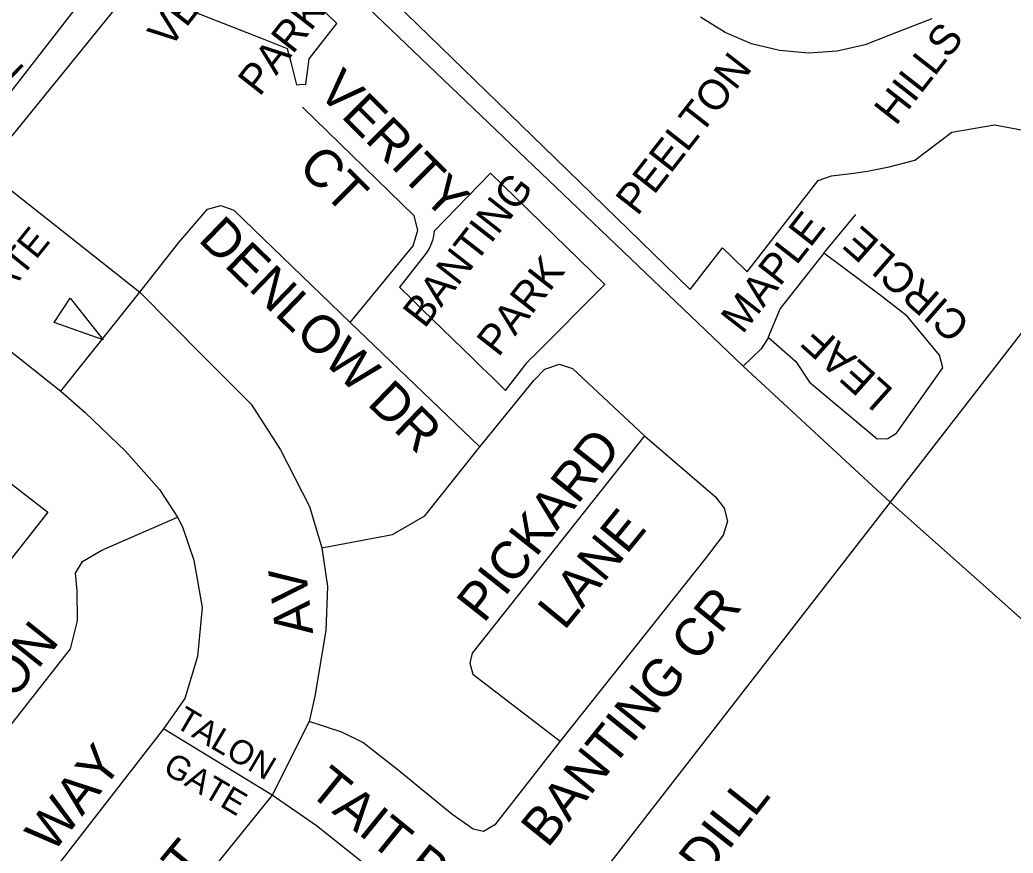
# Model space of a CAD drawing. Extents: x 586326 to 623965, y 4819854 to 4857850.
# Drawn here: x 600723 to 601381, y 4834249 to 4834801 of the extents above; entities that cross this region are included whole.
import ezdxf

# ---------------------------------------------------------------- set-up
doc = ezdxf.new("R2010")
doc.units = 0
for name, color, linetype in [('Lots_Concessions', 7, 'Continuous'), ('Major Rds and Hwys', 7, 'Continuous'), ('Minor Rd Lbls', 7, 'Continuous'), ('Minor Rds', 7, 'Continuous'), ('Park Lbls', 7, 'Continuous'), ('Park Outlines', 7, 'Continuous'), ('Private Rd Lbls', 7, 'Continuous'), ('Private Rds', 7, 'Continuous'), ('Proposed Secondary Rds', 7, 'Continuous'), ('School Syms_Lbls', 7, 'Continuous')]:
    doc.layers.add(name, color=color, linetype=linetype)

msp = doc.modelspace()

# ---------------------------------------------------------------- linework, layer by layer
at = {"layer": 'Lots_Concessions'}
msp.add_line((600003.85, 4833835.84), (600843.31, 4834916.41), dxfattribs=at)
at = {"layer": 'Major Rds and Hwys'}
for points in [[(601202.49, 4834571.95), (600859.66, 4834899.4)], [(601398.91, 4834609.56), (601380.82, 4834586.22), (601299.94, 4834481.9)], [(601299.94, 4834481.9), (601202.49, 4834571.95)], [(601299.94, 4834481.9), (601221.52, 4834381.02)], [(601367.65, 4834421.57), (601299.94, 4834481.9)], [(601580.55, 4834216.88), (601435.37, 4834361.24), (601367.65, 4834421.57)], [(601221.52, 4834381.02), (601177.77, 4834324.73)], [(601177.77, 4834324.73), (601114.69, 4834243.58), (601051.62, 4834162.43)]]:
    msp.add_lwpolyline(points, dxfattribs=at)
at = {"layer": 'Minor Rd Lbls'}
msp.add_lwpolyline([(600778.12, 4834589.4), (600745.66, 4834601.02), (600756.35, 4834617.12)], close=True, dxfattribs=at)
at = {"layer": 'Minor Rds'}
for points in [[(600941.93, 4834600.89), (600983.7, 4834651.67), (600986.71, 4834662.19), (600984.3, 4834671.51), (600910.37, 4834743.63)], [(600699.41, 4834702.16), (600802.49, 4834621.02)], [(600802.49, 4834621.02), (600828.26, 4834653.91), (600847.39, 4834676.07), (600856.28, 4834678.42), (600864.69, 4834675.42), (600941.93, 4834600.89)], [(600750.13, 4834555.38), (600802.49, 4834621.02)], [(600802.49, 4834621.02), (600844.12, 4834579.07), (600876.39, 4834546.81), (600895.66, 4834516.64), (600915.01, 4834478.93), (600923.13, 4834451.62)], [(600941.93, 4834600.89), (601027.88, 4834518.54)], [(600694.9, 4834599.08), (600750.13, 4834555.38)], [(601027.88, 4834518.54), (601063.64, 4834562.42), (601070.85, 4834569.93), (601080.77, 4834573.24), (601089.18, 4834570.53), (601136.97, 4834525.76)], [(600750.13, 4834555.38), (600766.34, 4834541.36), (600792.88, 4834515.64), (600815.46, 4834490.35), (600827.5, 4834471.98)], [(601136.97, 4834525.76), (601022.72, 4834381.76), (601021.21, 4834375.22), (601023.22, 4834367.92), (601081.07, 4834323.51)], [(601136.97, 4834525.76), (601184.15, 4834485.49), (601189.86, 4834477.97), (601191.96, 4834469.26), (601189.26, 4834459.94), (601177.84, 4834445.22), (601081.07, 4834323.51)], [(600923.13, 4834451.62), (600969.88, 4834460.54), (600991.51, 4834472.86), (601027.88, 4834518.54)], [(600661.49, 4834263.78), (600756.45, 4834384.67), (600761.27, 4834403.34), (600760.97, 4834423.21), (600759.76, 4834434.95), (600764.58, 4834442.48), (600777.22, 4834450), (600827.5, 4834471.98)], [(600827.5, 4834471.98), (600830.82, 4834465.66), (600838.34, 4834443.47), (600843.76, 4834412.07), (600840.75, 4834379.55), (600832.32, 4834351.85), (600818.17, 4834331.68)], [(600923.13, 4834451.62), (600926.91, 4834425.92), (600925.83, 4834396.98), (600918.4, 4834353.47), (600914.82, 4834336.5)], [(600818.17, 4834331.68), (600693.19, 4834170.96), (600686.72, 4834168.7), (600680.17, 4834170.95), (600663.91, 4834186.61), (600635.33, 4834216.24), (600633.57, 4834224.29), (600635.84, 4834231.59), (600661.49, 4834263.78)], [(600890.13, 4834287.72), (600818.17, 4834331.68)], [(600914.82, 4834336.5), (600890.13, 4834287.72)], [(601081.07, 4834323.51), (601037.79, 4834268.21), (601030.28, 4834263.7), (601023.37, 4834265.2), (601009.24, 4834275.12), (600972.62, 4834305.18), (600950.34, 4834322.65), (600936.45, 4834329.46), (600914.82, 4834336.5)], [(600890.13, 4834287.72), (600851.29, 4834239.55)], [(601051.62, 4834162.43), (600919.63, 4834267.55), (600890.13, 4834287.72)]]:
    msp.add_lwpolyline(points, dxfattribs=at)
at = {"layer": 'Park Outlines'}
for points in [[(600887.99, 4834894.22), (601077.78, 4834709.74), (601167.28, 4834622.74), (601188.77, 4834650.41), (601194.4, 4834644.93), (601205.15, 4834634.48), (601252.11, 4834694.9), (601260.94, 4834698.03), (601274.11, 4834699.68), (601284.75, 4834701.21), (601299.16, 4834704), (601316.16, 4834708.53), (601340.78, 4834727.05), (601368.95, 4834731.9), (601390.49, 4834727.82)], [(601327.4, 4834802.05), (601313.21, 4834796.52), (601299.02, 4834790.99), (601283.37, 4834784.89), (601264.73, 4834780.63), (601245.66, 4834779.32), (601226.61, 4834781), (601208.05, 4834785.62), (601190.44, 4834793.07), (601174.19, 4834803.15)]]:
    msp.add_lwpolyline(points, dxfattribs=at)
for points in [[(600867.79, 4834862.43), (600847.66, 4834861.18), (600812.44, 4834817.16), (600883.68, 4834788.96), (600900.17, 4834782.44), (600902.49, 4834773.33), (600906.33, 4834758.27), (600908.34, 4834758.64), (600910.39, 4834758.74), (600912.42, 4834758.57), (600912.47, 4834758.87), (600914.81, 4834775.67), (600933, 4834799.02)], [(601034.92, 4834699.92), (600997.52, 4834661.45), (600997.24, 4834658.31), (600996.56, 4834655.23), (600995.48, 4834652.26), (600994.04, 4834649.45), (600992.25, 4834646.85), (600974.55, 4834624.32), (600983.2, 4834615.91), (600989.92, 4834609.37), (600996.52, 4834602.95), (601003.1, 4834596.55), (601009.71, 4834590.13), (601016.28, 4834583.74), (601022.91, 4834577.3), (601029.46, 4834570.92), (601036.19, 4834564.38), (601044.84, 4834555.97), (601059.32, 4834574.4), (601061.28, 4834576.6), (601063.48, 4834578.56), (601110.76, 4834626.18)]]:
    msp.add_lwpolyline(points, close=True, dxfattribs=at)
at = {"layer": 'Private Rds'}
for points in [[(601255.96, 4834646.88), (601277.07, 4834672.56)], [(601219.05, 4834591.13), (601237.32, 4834575.12), (601246.47, 4834561.4), (601291.14, 4834523.76), (601298.29, 4834524.11), (601304.16, 4834527.63), (601334.76, 4834570.9), (601332.65, 4834579.34), (601311.19, 4834605.02), (601293.25, 4834619.09), (601255.96, 4834646.88)], [(601255.96, 4834646.88), (601227.03, 4834610.13), (601219.05, 4834591.13)], [(601219.05, 4834591.13), (601218.68, 4834590.25), (601214.45, 4834583.56), (601202.49, 4834571.95)]]:
    msp.add_lwpolyline(points, dxfattribs=at)
at = {"layer": 'Proposed Secondary Rds'}
msp.add_lwpolyline([(600699.41, 4834702.16), (600859.66, 4834899.4)], dxfattribs=at)
at = {"layer": 'School Syms_Lbls'}
msp.add_lwpolyline([(600684.6, 4834463.4), (600711.87, 4834498.3), (600741.47, 4834475.17), (600714.21, 4834440.27)], close=True, dxfattribs=at)

# ---------------------------------------------------------------- texts
at = {"layer": 'Minor Rd Lbls'}
for s, height, rotation, p in [('FERGUSON', 19.998, 316.0051, (600604.1, 4834860.06)), ('VERITY', 25.002, 315.00002, (600919.48, 4834753.1)), ('CT', 25.002, 315.00002, (600906.48, 4834703.1)), ('DENLOW DR', 25.002, 315.898, (600840.47, 4834655.28)), ('GATE', 18, 51.09588, (600702.52, 4834603.52)), ('PICKARD', 25.002, 51.75056, (601030.48, 4834401.1)), ('LANE', 25.002, 50.67496, (601083.83, 4834396.36)), ('AV', 24.996, 96.44903, (600917.4, 4834394.97)), ('BANTING CR', 25.002, 51.05175, (601072.78, 4834252.19)), ('MORTON', 25.002, 51.48309, (600657.3, 4834273.38)), ('TALON', 16, 329.45793, (600824.88, 4834333.51)), ('WAY', 25.002, 51.7225, (600744.55, 4834248.58)), ('GATE', 16, 329.49772, (600816.92, 4834303.19)), ('TAIT BV', 25.002, 320.89225, (600913.34, 4834289.39)), ('DAFFODILL', 25.002, 51.7456, (601107.37, 4834142.68)), ('T', 25, 50.33218, (600834.48, 4834229.1))]:
    msp.add_text(s, height=height, rotation=rotation, dxfattribs=at).set_placement(p)
at = {"layer": 'Park Lbls'}
for s, p in [('VERITY', (600822.15, 4834781.68)), ('PARK', (600881.85, 4834750.02)), ('HILLS', (601303.59, 4834730.65)), ('PEELTON', (601132.26, 4834670.92)), ('BANTING', (600991.18, 4834596.35)), ('PARK', (601040.15, 4834577.39))]:
    msp.add_text(s, height=19.992, rotation=52.00002, dxfattribs=at).set_placement(p)
at = {"layer": 'Private Rd Lbls'}
for s, rotation, p in [('MAPLE', 52.00002, (601201.99, 4834592.62)), ('CIRCLE', 138.73038, (601354.07, 4834601.24)), ('LEAF', 138.1868, (601302.9, 4834555.92))]:
    msp.add_text(s, height=19.998, rotation=rotation, dxfattribs=at).set_placement(p)

doc.saveas('drawing.dxf')
